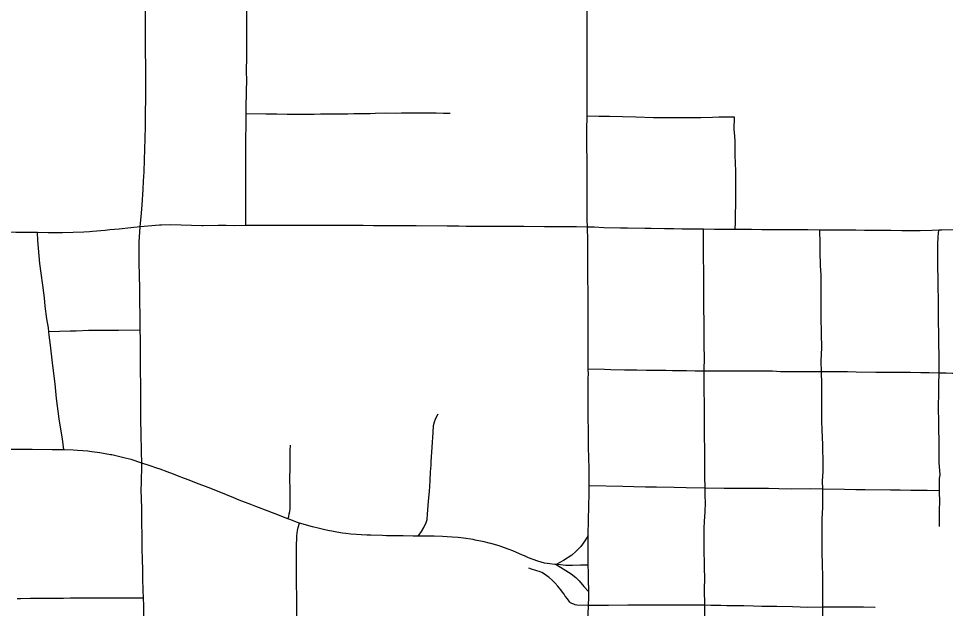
# Model space of a CAD drawing. Extents: x -19 to 366, y -4 to 359.
# Drawn here: x 154.467 to 154.991, y 194.69 to 195.024 of the extents above; entities that cross this region are included whole.
import ezdxf

# ---------------------------------------------------------------- set-up
doc = ezdxf.new("R2010")
doc.units = 0
doc.layers.add('Level 33', color=7, linetype='Continuous')
doc.layers.add('Level 60', color=7, linetype='Continuous')

msp = doc.modelspace()

# ---------------------------------------------------------------- linework, layer by layer
at = {"layer": 'Level 33'}
for points in [[(154.5356, 194.90582), (154.53641, 194.91361), (154.53672, 194.91827), (154.53743, 194.92703), (154.53753, 194.93178), (154.5377, 194.93402), (154.53786, 194.93717), (154.53822, 194.94988), (154.5384, 194.95564), (154.53859, 194.96269), (154.53874, 194.97282), (154.53876, 194.97593), (154.53887, 194.98199), (154.53886, 194.98789), (154.5388, 194.99055), (154.53877, 194.99796), (154.53873, 195.00396), (154.53869, 195.0101), (154.53868, 195.01419), (154.53869, 195.01779), (154.53862, 195.02349), (154.53861, 195.02773), (154.5387, 195.03035), (154.53871, 195.03389)], [(154.59567, 194.96968), (154.59571, 194.97323), (154.59584, 194.98246), (154.59593, 194.9889), (154.59579, 194.99344), (154.59593, 195.00231), (154.59602, 195.01028), (154.59607, 195.01337), (154.59601, 195.02178), (154.596, 195.02523), (154.59605, 195.02905), (154.59629, 195.03308)], [(154.78857, 194.96835), (154.78867, 194.97381), (154.78863, 194.98057), (154.78864, 194.98355), (154.78869, 194.992), (154.78866, 194.99697), (154.7886, 195.02023), (154.78859, 195.02535), (154.78863, 195.03061)], [(154.59541, 194.90652), (154.59546, 194.91508), (154.59541, 194.92551), (154.59542, 194.93775), (154.59553, 194.94692), (154.59553, 194.95395), (154.59564, 194.96525), (154.59567, 194.96968)], [(154.71112, 194.96995), (154.70733, 194.97003), (154.70319, 194.97006), (154.69755, 194.97015), (154.69082, 194.97015), (154.68346, 194.97007), (154.6801, 194.97001), (154.67474, 194.97006), (154.66863, 194.97001), (154.66577, 194.96981), (154.65661, 194.96967), (154.65316, 194.96963), (154.6514, 194.9696), (154.63765, 194.96947), (154.63417, 194.96945), (154.62727, 194.96946), (154.62479, 194.96946), (154.61887, 194.96941), (154.6129, 194.96948), (154.60667, 194.96958), (154.59567, 194.96968)], [(154.78872, 194.90564), (154.78854, 194.90994), (154.78861, 194.91714), (154.78856, 194.92753), (154.78854, 194.94418), (154.78851, 194.95072), (154.78847, 194.96072), (154.78857, 194.96835)], [(154.8719, 194.96793), (154.86305, 194.96778), (154.85945, 194.96775), (154.85285, 194.96756), (154.84743, 194.96746), (154.83699, 194.9674), (154.83429, 194.96742), (154.82614, 194.96751), (154.81618, 194.9678), (154.80855, 194.96797), (154.80122, 194.96818), (154.79528, 194.9682), (154.78857, 194.96835)], [(154.87234, 194.90431), (154.8725, 194.90834), (154.87259, 194.91193), (154.87265, 194.91443), (154.87272, 194.91691), (154.87274, 194.91718), (154.87277, 194.92623), (154.87276, 194.92891), (154.8727, 194.9382), (154.87264, 194.94085), (154.87243, 194.94724), (154.87233, 194.95118), (154.87229, 194.95411), (154.8721, 194.95735), (154.87181, 194.96087), (154.8719, 194.96793)], [(154.47746, 194.90255), (154.47327, 194.90268), (154.46933, 194.90271), (154.46536, 194.90268), (154.4569, 194.90273), (154.44982, 194.90273)], [(154.5356, 194.90582), (154.53041, 194.90528), (154.5238, 194.9046), (154.51841, 194.90408), (154.51575, 194.90383), (154.50871, 194.90312), (154.50705, 194.90298), (154.50367, 194.90278), (154.49173, 194.90237), (154.48872, 194.90236), (154.48358, 194.90236), (154.47746, 194.90255)], [(154.48395, 194.84648), (154.4837, 194.84861), (154.48285, 194.85382), (154.48191, 194.86095), (154.48143, 194.8657), (154.48114, 194.86845), (154.48063, 194.87284), (154.47969, 194.87956), (154.47889, 194.88505), (154.47764, 194.89817), (154.47746, 194.90255)], [(154.53572, 194.84733), (154.53567, 194.8523), (154.53564, 194.85562), (154.53552, 194.86351), (154.53536, 194.87138), (154.53523, 194.87792), (154.53501, 194.88612), (154.53498, 194.89736), (154.5356, 194.90582)], [(154.59541, 194.90652), (154.58899, 194.90649), (154.5844, 194.9065), (154.57975, 194.9065), (154.57135, 194.90649), (154.57052, 194.90649), (154.55893, 194.90673), (154.55296, 194.90689), (154.54768, 194.90674), (154.54652, 194.90669), (154.5356, 194.90582)], [(154.6082, 194.90657), (154.60734, 194.90656), (154.59541, 194.90652)], [(154.68285, 194.9064), (154.67527, 194.90642), (154.66776, 194.90647), (154.66182, 194.90651), (154.6585, 194.90652), (154.65284, 194.90652), (154.64524, 194.90652), (154.63795, 194.90651), (154.63283, 194.9065), (154.62902, 194.90654), (154.61821, 194.90657), (154.61071, 194.90657), (154.6082, 194.90657)], [(154.69176, 194.90634), (154.68679, 194.90638), (154.68285, 194.9064)], [(154.72651, 194.90608), (154.72016, 194.90611), (154.71602, 194.90612), (154.70943, 194.90617), (154.69176, 194.90634)], [(154.78872, 194.90564), (154.78253, 194.90576), (154.77147, 194.90578), (154.76441, 194.90586), (154.75278, 194.90599), (154.74639, 194.906), (154.73663, 194.90605), (154.73523, 194.90605), (154.72651, 194.90608)], [(154.78927, 194.82537), (154.78917, 194.83188), (154.78918, 194.83797), (154.78911, 194.86821), (154.78906, 194.87757), (154.78903, 194.88421), (154.789, 194.8867), (154.78899, 194.89817), (154.78872, 194.90564)], [(154.82126, 194.90488), (154.81136, 194.90504), (154.80747, 194.90508), (154.79811, 194.90525), (154.79261, 194.90556), (154.78872, 194.90564)], [(154.85436, 194.90443), (154.85062, 194.90447), (154.84806, 194.90453), (154.8422, 194.9046), (154.83773, 194.90464), (154.83233, 194.90469), (154.82479, 194.90482), (154.82126, 194.90488)], [(154.85484, 194.8242), (154.85503, 194.83226), (154.8549, 194.83823), (154.85484, 194.84175), (154.85478, 194.84768), (154.85478, 194.8539), (154.85473, 194.85796), (154.85465, 194.86475), (154.85461, 194.87701), (154.85456, 194.88027), (154.85456, 194.88193), (154.85454, 194.88721), (154.85453, 194.89096), (154.8545, 194.89575), (154.85439, 194.9003), (154.85436, 194.90443)], [(154.87234, 194.90431), (154.86556, 194.90435), (154.86066, 194.90438), (154.85436, 194.90443)], [(154.88748, 194.90421), (154.88155, 194.90424), (154.87847, 194.90426), (154.87234, 194.90431)], [(154.92031, 194.90398), (154.91358, 194.90408), (154.91026, 194.90409), (154.90323, 194.90414), (154.89697, 194.90417), (154.88748, 194.90421)], [(154.9876, 194.90395), (154.98393, 194.90383), (154.97704, 194.90364), (154.9701, 194.90365), (154.96669, 194.90365), (154.96053, 194.90372), (154.95414, 194.90377), (154.94563, 194.90383), (154.94066, 194.9039), (154.93526, 194.90392), (154.93146, 194.90395), (154.92687, 194.90401), (154.92031, 194.90398)], [(154.92117, 194.82382), (154.92101, 194.82989), (154.92142, 194.83757), (154.92128, 194.84533), (154.92104, 194.85504), (154.92098, 194.86482), (154.9211, 194.87296), (154.92098, 194.87844), (154.92063, 194.88391), (154.92053, 194.89172), (154.92039, 194.89645), (154.92031, 194.90398)], [(154.98741, 194.8636), (154.98724, 194.87301), (154.98722, 194.8762), (154.98721, 194.87741), (154.98713, 194.88242), (154.9871, 194.88417), (154.98703, 194.88879), (154.9871, 194.89588), (154.98726, 194.90021), (154.9876, 194.90395)], [(155.04138, 194.9033), (155.02938, 194.90382), (155.02229, 194.90388), (155.00709, 194.904), (154.99806, 194.9041), (154.98942, 194.90401), (154.9876, 194.90395)], [(154.98774, 194.82307), (154.98777, 194.82758), (154.98776, 194.83282), (154.98769, 194.83988), (154.98768, 194.8433), (154.98758, 194.84596), (154.98743, 194.85171), (154.98736, 194.85977), (154.98741, 194.8636)], [(154.53572, 194.84733), (154.52331, 194.84724), (154.51844, 194.84718), (154.51744, 194.84718), (154.51695, 194.84712), (154.5137, 194.84716), (154.50631, 194.84714), (154.4995, 194.84689), (154.49607, 194.84681), (154.48395, 194.84648)], [(154.49239, 194.77974), (154.49159, 194.78587), (154.49052, 194.79246), (154.48985, 194.7973), (154.48837, 194.80876), (154.48746, 194.81704), (154.4863, 194.82743), (154.48606, 194.82894), (154.48491, 194.83896), (154.48417, 194.8445), (154.48395, 194.84648)], [(154.5365, 194.77219), (154.53647, 194.77879), (154.53635, 194.78112), (154.53612, 194.78641), (154.53598, 194.79905), (154.53597, 194.80346), (154.536, 194.81017), (154.53596, 194.81569), (154.53595, 194.81607), (154.53592, 194.82482), (154.53589, 194.82659), (154.53582, 194.82896), (154.53578, 194.83279), (154.53575, 194.83595), (154.53577, 194.84263), (154.53572, 194.84733)], [(154.78976, 194.75924), (154.78976, 194.76627), (154.78973, 194.76909), (154.78934, 194.78128), (154.78932, 194.78513), (154.78928, 194.7911), (154.78924, 194.79737), (154.78919, 194.80829), (154.78916, 194.81405), (154.78914, 194.82031), (154.78931, 194.82256), (154.78927, 194.82537)], [(154.82212, 194.82466), (154.81677, 194.82469), (154.80982, 194.82484), (154.8021, 194.82502), (154.79843, 194.82507), (154.78927, 194.82537)], [(154.85484, 194.8242), (154.84975, 194.82418), (154.84477, 194.82438), (154.83921, 194.82438), (154.83698, 194.82446), (154.83314, 194.82461), (154.82776, 194.82462), (154.82212, 194.82466)], [(154.85504, 194.79145), (154.85504, 194.79305), (154.85501, 194.79962), (154.85502, 194.80087), (154.85494, 194.80602), (154.8549, 194.81293), (154.8548, 194.817), (154.85475, 194.82005), (154.85484, 194.8242)], [(154.88829, 194.82412), (154.8827, 194.82413), (154.87753, 194.8242), (154.86872, 194.82426), (154.86405, 194.82424), (154.85972, 194.82422), (154.85484, 194.8242)], [(154.92117, 194.82382), (154.91371, 194.82387), (154.90812, 194.82377), (154.89805, 194.82378), (154.8935, 194.82412), (154.88829, 194.82412)], [(154.92158, 194.79043), (154.92151, 194.79655), (154.92147, 194.80034), (154.9214, 194.8067), (154.92136, 194.81678), (154.92117, 194.82382)], [(154.95417, 194.8235), (154.95194, 194.82351), (154.9409, 194.82365), (154.93593, 194.82372), (154.92117, 194.82382)], [(154.98774, 194.82307), (154.9822, 194.82316), (154.97741, 194.82326), (154.97151, 194.82336), (154.96308, 194.82344), (154.95417, 194.8235)], [(154.98771, 194.7895), (154.98767, 194.79142), (154.98756, 194.7975), (154.98749, 194.80156), (154.9875, 194.80731), (154.98756, 194.80864), (154.98761, 194.81407), (154.98762, 194.81683), (154.98774, 194.82307)], [(155.04123, 194.82268), (155.03252, 194.82262), (155.02086, 194.82269), (155.01752, 194.82268), (155.00691, 194.82278), (154.9953, 194.82295), (154.99184, 194.82301), (154.98774, 194.82307)], [(154.69291, 194.73092), (154.69478, 194.73353), (154.69613, 194.73568), (154.69759, 194.73855), (154.69801, 194.74022), (154.69834, 194.74336), (154.6987, 194.74815), (154.69888, 194.75064), (154.69929, 194.75618), (154.6997, 194.7622), (154.70004, 194.76729), (154.70026, 194.77103), (154.7004, 194.77294), (154.70139, 194.78947), (154.70167, 194.79348), (154.70216, 194.79544), (154.70271, 194.79697), (154.70342, 194.79845), (154.7043, 194.79997)], [(154.85531, 194.75809), (154.85516, 194.76454), (154.85526, 194.76747), (154.85516, 194.77733), (154.85512, 194.7794), (154.85507, 194.78795), (154.85504, 194.79145)], [(154.92192, 194.75746), (154.92185, 194.76215), (154.92192, 194.76465), (154.9221, 194.76743), (154.92217, 194.77069), (154.92216, 194.77482), (154.92206, 194.77898), (154.92192, 194.7822), (154.92175, 194.78715), (154.92158, 194.79043)], [(154.9881, 194.7565), (154.98803, 194.76357), (154.98835, 194.76556), (154.98774, 194.77249), (154.98777, 194.77563), (154.98778, 194.78538), (154.98776, 194.78673), (154.98771, 194.7895)], [(154.61915, 194.74069), (154.61973, 194.74207), (154.61999, 194.74347), (154.62035, 194.74488), (154.6205, 194.74634), (154.62052, 194.7497), (154.62052, 194.75201), (154.6205, 194.75504), (154.62042, 194.76556), (154.62044, 194.76734), (154.62047, 194.7743), (154.62045, 194.77712), (154.62044, 194.77925), (154.62065, 194.78231)], [(154.49239, 194.77974), (154.48689, 194.77975), (154.48588, 194.77975), (154.47455, 194.77988), (154.47169, 194.77988), (154.46887, 194.77987), (154.45728, 194.77992), (154.45627, 194.77992), (154.44809, 194.77992), (154.44291, 194.77996)], [(154.5365, 194.77219), (154.53062, 194.77415), (154.5272, 194.77503), (154.51955, 194.77681), (154.51888, 194.77695), (154.51281, 194.77801), (154.50829, 194.77862), (154.50594, 194.77886), (154.50321, 194.77911), (154.50015, 194.7793), (154.4977, 194.77946), (154.49277, 194.77974), (154.49239, 194.77974)], [(154.53751, 194.6958), (154.53733, 194.70035), (154.53716, 194.70679), (154.53707, 194.713), (154.53698, 194.71657), (154.53681, 194.72474), (154.53675, 194.72999), (154.53667, 194.73967), (154.53661, 194.74729), (154.53644, 194.75126), (154.53629, 194.75774), (154.53638, 194.76041), (154.53641, 194.76414), (154.53653, 194.76809), (154.5365, 194.77219)], [(154.61915, 194.74069), (154.61681, 194.74157), (154.61446, 194.74246), (154.60806, 194.74491), (154.60109, 194.74759), (154.59828, 194.7487), (154.59174, 194.75128), (154.58863, 194.75251), (154.58031, 194.75586), (154.5741, 194.75832), (154.56758, 194.76088), (154.56329, 194.76256), (154.56073, 194.76355), (154.55682, 194.76507), (154.55445, 194.76597), (154.55086, 194.76732), (154.54698, 194.76873), (154.54513, 194.76939), (154.54081, 194.77076), (154.5365, 194.77219)], [(154.78911, 194.73132), (154.7891, 194.73163), (154.78944, 194.74), (154.78949, 194.74775), (154.78977, 194.75491), (154.78976, 194.75924)], [(154.82161, 194.75865), (154.81498, 194.75875), (154.80884, 194.75888), (154.78976, 194.75924)], [(154.85531, 194.75809), (154.84459, 194.75828), (154.83784, 194.75839), (154.82784, 194.75855), (154.82161, 194.75865)], [(154.8548, 194.72523), (154.85492, 194.73523), (154.85502, 194.73928), (154.85536, 194.74444), (154.85557, 194.75014), (154.85542, 194.75349), (154.85531, 194.75809)], [(154.92192, 194.75746), (154.91517, 194.75758), (154.90449, 194.75754), (154.89712, 194.75771), (154.89122, 194.75774), (154.87867, 194.75785), (154.86606, 194.7579), (154.85531, 194.75809)], [(154.9216, 194.72481), (154.92155, 194.72808), (154.92159, 194.7315), (154.9217, 194.73634), (154.92168, 194.74094), (154.92175, 194.7436), (154.92197, 194.74727), (154.92201, 194.75052), (154.92192, 194.75746)], [(154.9881, 194.7565), (154.98097, 194.75662), (154.97187, 194.75674), (154.96571, 194.75684), (154.96028, 194.75691), (154.94595, 194.75709), (154.94064, 194.75716), (154.93425, 194.75725), (154.92192, 194.75746)], [(154.98804, 194.73624), (154.98807, 194.73855), (154.98803, 194.74616), (154.98813, 194.74998), (154.9881, 194.7565)], [(154.62574, 194.73826), (154.62471, 194.73855), (154.62033, 194.74025), (154.61915, 194.74069)], [(154.62558, 194.68101), (154.62514, 194.68166), (154.62463, 194.68267), (154.62425, 194.68424), (154.62422, 194.68758), (154.62423, 194.6899), (154.62422, 194.69325), (154.62421, 194.69844), (154.62417, 194.70215), (154.62416, 194.70793), (154.62417, 194.71151), (154.62414, 194.72294), (154.62414, 194.72436), (154.62432, 194.73112), (154.62468, 194.73398), (154.62506, 194.73573), (154.62574, 194.73826)], [(154.69291, 194.73092), (154.69175, 194.73093), (154.69021, 194.73093), (154.68446, 194.73099), (154.67984, 194.73105), (154.67498, 194.73111), (154.67285, 194.73117), (154.66626, 194.73137), (154.664, 194.73146), (154.66078, 194.73161), (154.6581, 194.7318), (154.65494, 194.73206), (154.65204, 194.7324), (154.65023, 194.73264), (154.64685, 194.73318), (154.64409, 194.7337), (154.64278, 194.73396), (154.64023, 194.73452), (154.63794, 194.73504), (154.63317, 194.73618), (154.62574, 194.73826)], [(154.77113, 194.71478), (154.77025, 194.71485), (154.76756, 194.71518), (154.76452, 194.71559), (154.76067, 194.71664), (154.75543, 194.71864), (154.75312, 194.71966), (154.75204, 194.72018), (154.74647, 194.72262), (154.74444, 194.72339), (154.73972, 194.72501), (154.73879, 194.72532), (154.73416, 194.72665), (154.73313, 194.7269), (154.73029, 194.72762), (154.72521, 194.72869), (154.72409, 194.72889), (154.71855, 194.72978), (154.7156, 194.7301), (154.71218, 194.73035), (154.70946, 194.73049), (154.70668, 194.7306), (154.70204, 194.73077), (154.70073, 194.73082), (154.69715, 194.73087), (154.69576, 194.7309), (154.69291, 194.73092)], [(154.78911, 194.73132), (154.78737, 194.7283), (154.7851, 194.72506), (154.78246, 194.7224), (154.7799, 194.72013), (154.77513, 194.71714), (154.77113, 194.71478)], [(154.78923, 194.7144), (154.78919, 194.71738), (154.78917, 194.72045), (154.78911, 194.73132)], [(154.85518, 194.69177), (154.85501, 194.70076), (154.85515, 194.7072), (154.8551, 194.71279), (154.8548, 194.72523)], [(154.922, 194.69066), (154.922, 194.69644), (154.92197, 194.6981), (154.92203, 194.70397), (154.92195, 194.70913), (154.92183, 194.71372), (154.92168, 194.7229), (154.9216, 194.72481)], [(154.77113, 194.71478), (154.77501, 194.7123), (154.77962, 194.70953), (154.78226, 194.70748), (154.784, 194.70559), (154.78672, 194.70244), (154.78949, 194.69937)], [(154.78923, 194.7144), (154.78485, 194.71441), (154.78038, 194.71427), (154.77654, 194.71434), (154.7735, 194.7146), (154.77113, 194.71478)], [(154.78949, 194.69937), (154.78935, 194.70667), (154.78928, 194.71036), (154.78923, 194.7144)], [(154.78941, 194.69169), (154.78271, 194.69175), (154.78185, 194.69193), (154.78099, 194.69231), (154.77986, 194.69281), (154.77919, 194.69321), (154.77882, 194.69359), (154.77746, 194.69538), (154.77623, 194.69701), (154.77554, 194.69796), (154.77472, 194.69913), (154.77368, 194.70055), (154.77275, 194.70171), (154.77196, 194.7026), (154.77037, 194.70438), (154.76876, 194.70604), (154.76706, 194.70746), (154.76655, 194.70786), (154.76393, 194.70979), (154.76297, 194.7103), (154.76194, 194.71069), (154.75716, 194.7122), (154.75558, 194.71285)], [(154.78941, 194.69169), (154.78956, 194.6963), (154.78949, 194.69861), (154.78949, 194.69937)], [(154.53751, 194.6958), (154.53085, 194.69584), (154.52363, 194.69583), (154.52197, 194.69583), (154.51678, 194.69583), (154.51577, 194.69583), (154.51193, 194.69578), (154.50971, 194.69575), (154.50549, 194.69571), (154.50215, 194.69572), (154.4963, 194.6957), (154.49232, 194.69568), (154.48738, 194.69558), (154.47961, 194.69555), (154.47762, 194.69551), (154.4735, 194.69551), (154.46808, 194.69549), (154.46602, 194.69544)], [(154.53775, 194.68469), (154.53766, 194.69164), (154.53751, 194.6958)], [(154.78979, 194.65142), (154.78973, 194.65574), (154.78918, 194.65836), (154.78918, 194.65925), (154.78918, 194.66089), (154.78909, 194.66625), (154.78909, 194.66858), (154.78912, 194.67548), (154.78913, 194.67897), (154.78921, 194.68265), (154.78926, 194.6866), (154.78941, 194.69169)], [(154.82311, 194.69181), (154.81949, 194.69179), (154.81156, 194.69183), (154.80076, 194.6917), (154.79541, 194.69164), (154.78941, 194.69169)], [(154.85518, 194.69177), (154.84902, 194.69186), (154.83889, 194.69181), (154.83185, 194.69185), (154.82311, 194.69181)], [(154.85579, 194.65164), (154.85588, 194.66139), (154.8558, 194.66956), (154.85565, 194.67611), (154.85545, 194.68208), (154.85526, 194.68825), (154.85518, 194.69177)], [(154.922, 194.69066), (154.91351, 194.69053), (154.9048, 194.69083), (154.89594, 194.69099), (154.89509, 194.69099), (154.88748, 194.69113), (154.88277, 194.69128), (154.8772, 194.69138), (154.87068, 194.69145), (154.86762, 194.69154), (154.86423, 194.69161), (154.85855, 194.69172), (154.85518, 194.69177)], [(154.92282, 194.62068), (154.92295, 194.62493), (154.92286, 194.63278), (154.92294, 194.63711), (154.92295, 194.6417), (154.92267, 194.64858), (154.92252, 194.65276), (154.92241, 194.65898), (154.92235, 194.66491), (154.9223, 194.66814), (154.92213, 194.67288), (154.92206, 194.67688), (154.92199, 194.68153), (154.92203, 194.68358), (154.922, 194.69066)], [(154.95167, 194.69058), (154.95149, 194.69058), (154.94498, 194.69066), (154.93723, 194.69077), (154.92953, 194.69077), (154.922, 194.69066)]]:
    msp.add_lwpolyline(points, dxfattribs=at)
at = {"layer": 'Level 60'}
for points in [[(156.50946, 189.3937), (156.44759, 191.65634), (156.2114, 200.27623), (155.97446, 208.89626), (155.73678, 217.51643), (155.49836, 226.13674), (155.2592, 234.75719), (155.01929, 243.37778), (154.77865, 251.9985), (154.53727, 260.61937), (154.29515, 269.24038), (154.0523, 277.86152), (153.80871, 286.48281), (153.56438, 295.10424), (153.31933, 303.72581), (153.07354, 312.34752), (152.82702, 320.96938), (152.57978, 329.59137), (152.3318, 338.21351), (152.0831, 346.83579)], [(0, 189.51617), (7.11214, 189.52059), (14.22427, 189.53386), (21.33637, 189.55597), (28.44845, 189.58693), (35.56048, 189.62672), (42.67245, 189.67537), (49.78436, 189.73285), (56.89619, 189.79918), (64.00793, 189.87436), (71.11958, 189.95838), (78.23111, 190.05124), (85.34253, 190.15294), (92.45381, 190.26349), (99.56495, 190.38288), (106.67593, 190.51112), (113.78675, 190.6482), (120.89739, 190.79412), (128.00785, 190.94888), (135.11811, 191.11248), (142.22816, 191.28493), (149.33799, 191.46621), (156.44759, 191.65634), (163.55694, 191.85531), (170.66605, 192.06312), (177.77489, 192.27977), (184.88345, 192.50526), (191.99173, 192.73959), (199.09971, 192.98276), (206.20739, 193.23477), (213.31474, 193.49561), (220.42177, 193.7653), (227.52845, 194.04382), (234.63479, 194.33118), (241.74076, 194.62738), (248.84635, 194.93241), (255.95157, 195.24628), (263.05638, 195.56898), (270.16079, 195.90052), (277.26478, 196.24089), (284.36834, 196.5901), (291.47147, 196.94814), (298.57414, 197.31501), (305.67635, 197.69072), (312.77809, 198.07525), (319.87934, 198.46862), (326.9801, 198.87082), (334.08035, 199.28185), (341.18009, 199.7017)]]:
    msp.add_spline(points, degree=3, dxfattribs=at)

doc.saveas('drawing.dxf')
